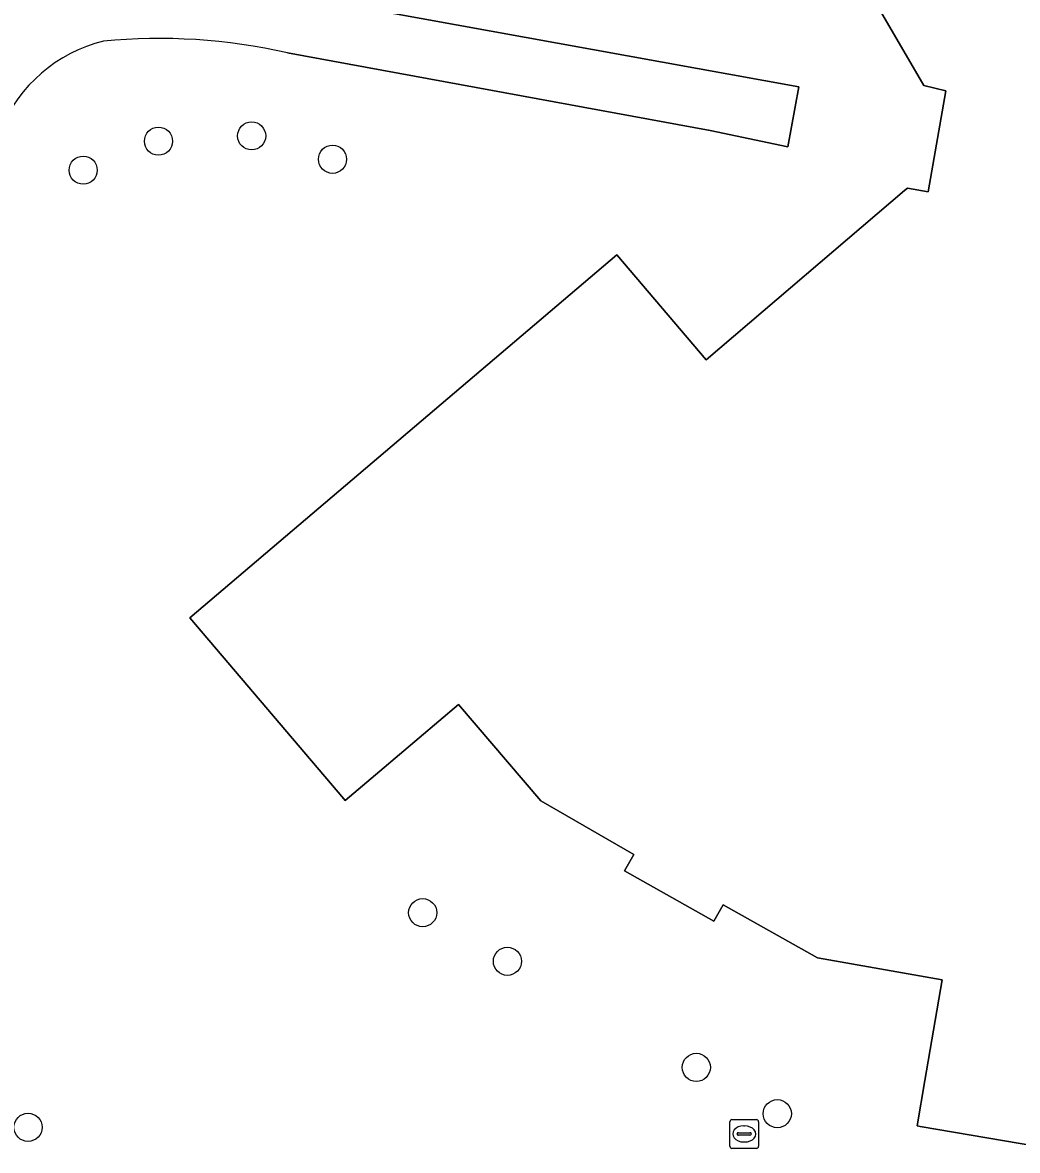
# Model space of a CAD drawing. Extents: x 161258 to 161838, y 380833 to 381727.
# Drawn here: x 161315.76 to 161350.34, y 380923.24 to 380962.44 of the extents above; entities that cross this region are included whole.
import ezdxf

# ---------------------------------------------------------------- set-up
doc = ezdxf.new("R2010")
doc.units = 0
for name, color, linetype in [('IMGEO_Boom', 7, 'Continuous'), ('IMGEO_Erf', 7, 'Continuous'), ('IMGEO_Pand', 7, 'Continuous'), ('IMGEO_Rioolput', 7, 'Continuous'), ('IMGEO_Voetpad_gesloten', 7, 'Continuous')]:
    doc.layers.add(name, color=color, linetype=linetype)

msp = doc.modelspace()

# ---------------------------------------------------------------- linework, layer by layer
at = {"layer": 'IMGEO_Boom'}
for centre in [(161323.726, 380958.5), (161320.487, 380958.316), (161326.536, 380957.687), (161317.87, 380957.308), (161329.671, 380931.504), (161332.616, 380929.813), (161339.18, 380926.127), (161341.994, 380924.518), (161315.954, 380924.044)]:
    msp.add_circle(centre, 0.489, dxfattribs=at)
at = {"layer": 'IMGEO_Erf'}
for points in [[(161355.073, 380922.693), (161346.959, 380924.077), (161346.856, 380924.094), (161347.125, 380925.671), (161347.722, 380929.171), (161343.388, 380929.934), (161340.108, 380931.778), (161339.79, 380931.212), (161336.687, 380932.956), (161337.006, 380933.523), (161333.772, 380935.386), (161330.914, 380938.742), (161328.18, 380936.418), (161326.975, 380935.403), (161326.924, 380935.464), (161321.574, 380941.749), (161336.419, 380954.37), (161339.528, 380950.713), (161346.422, 380956.602), (161346.522, 380956.687), (161347.241, 380956.561), (161347.855, 380960.068), (161347.092, 380960.254), (161342.486, 380968.146)], [(161324.874, 380963.447), (161342.742, 380960.21), (161342.357, 380958.116), (161339.666, 380958.691), (161324.967, 380961.387)]]:
    msp.add_lwpolyline(points, dxfattribs=at)
for centre, radius, start, end in [((161319.82, 380956.736), 5.206, 103.8709, 157.6563), ((161320.517, 380941.71), 20.174, 77.2561, 95.5322)]:
    msp.add_arc(centre, radius, start, end, dxfattribs=at)
at = {"layer": 'IMGEO_Pand'}
msp.add_lwpolyline([(161342.486, 380968.146), (161347.092, 380960.254), (161347.855, 380960.068), (161347.241, 380956.561), (161346.522, 380956.687), (161346.422, 380956.602), (161339.528, 380950.713), (161336.419, 380954.37), (161321.574, 380941.749), (161326.924, 380935.464), (161326.975, 380935.403), (161328.18, 380936.418), (161330.914, 380938.742), (161333.772, 380935.386), (161337.006, 380933.523), (161336.687, 380932.956), (161339.79, 380931.212), (161340.108, 380931.778), (161343.388, 380929.934), (161347.722, 380929.171), (161347.125, 380925.671), (161346.856, 380924.094), (161346.959, 380924.077), (161355.073, 380922.693)], dxfattribs=at)
at = {"layer": 'IMGEO_Rioolput'}
for p, q in [((161340.345, 380923.388), (161340.345, 380924.24)), ((161340.42, 380924.314), (161341.272, 380924.314)), ((161340.833, 380924.094), (161340.858, 380924.094)), ((161341.346, 380924.24), (161341.346, 380923.388)), ((161340.604, 380923.808), (161340.604, 380923.82)), ((161341.042, 380923.771), (161340.644, 380923.771)), ((161340.647, 380923.857), (161341.045, 380923.857)), ((161341.088, 380923.82), (161341.088, 380923.808)), ((161341.272, 380923.314), (161340.42, 380923.314)), ((161340.856, 380923.534), (161340.831, 380923.534))]:
    msp.add_line(p, q, dxfattribs=at)
for points in [[(161340.345, 380923.388), (161340.345, 380924.24)], [(161340.42, 380924.314), (161341.272, 380924.314)], [(161341.346, 380924.24), (161341.346, 380923.388)], [(161341.272, 380923.314), (161340.42, 380923.314)]]:
    msp.add_lwpolyline(points, dxfattribs=at)
for centre, radius, start, end in [((161340.422, 380924.238), 0.0765, 91.552, 178.448), ((161340.422, 380924.238), 0.0765, 91.552, 178.448), ((161341.27, 380924.238), 0.0765, 1.552, 88.448), ((161341.27, 380924.238), 0.0765, 1.552, 88.448), ((161340.644, 380923.817), 0.0403, 85.8775, 175.7526), ((161340.641, 380923.807), 0.0366, 178.938, 274.7102), ((161341.045, 380923.814), 0.043, 264.8664, 352.4533), ((161341.049, 380923.819), 0.0386, 1.7309, 96.639), ((161340.422, 380923.39), 0.0765, 181.552, 268.448), ((161340.422, 380923.39), 0.0765, 181.552, 268.448), ((161341.27, 380923.39), 0.0765, 271.552, 358.448), ((161341.27, 380923.39), 0.0765, 271.552, 358.448)]:
    msp.add_arc(centre, radius, start, end, dxfattribs=at)
for centre, major_axis, ratio, start_param, end_param in [((161340.832, 380923.814), (-0.387, 0.002), 0.722429, 4.712389, 7.853982), ((161340.857, 380923.814), (-0.39, 0.002), 0.717154, 1.570796, 4.712389)]:
    msp.add_ellipse(centre, major_axis=major_axis, ratio=ratio, start_param=start_param, end_param=end_param, dxfattribs=at)
at = {"layer": 'IMGEO_Voetpad_gesloten'}
msp.add_lwpolyline([(161324.967, 380961.387), (161339.666, 380958.691), (161342.357, 380958.116), (161342.742, 380960.21), (161324.874, 380963.447)], dxfattribs=at)
for centre, radius, start, end in [((161319.82, 380956.736), 5.206, 103.8709, 157.6563), ((161320.517, 380941.71), 20.174, 77.2561, 95.5322)]:
    msp.add_arc(centre, radius, start, end, dxfattribs=at)

doc.saveas('drawing.dxf')
